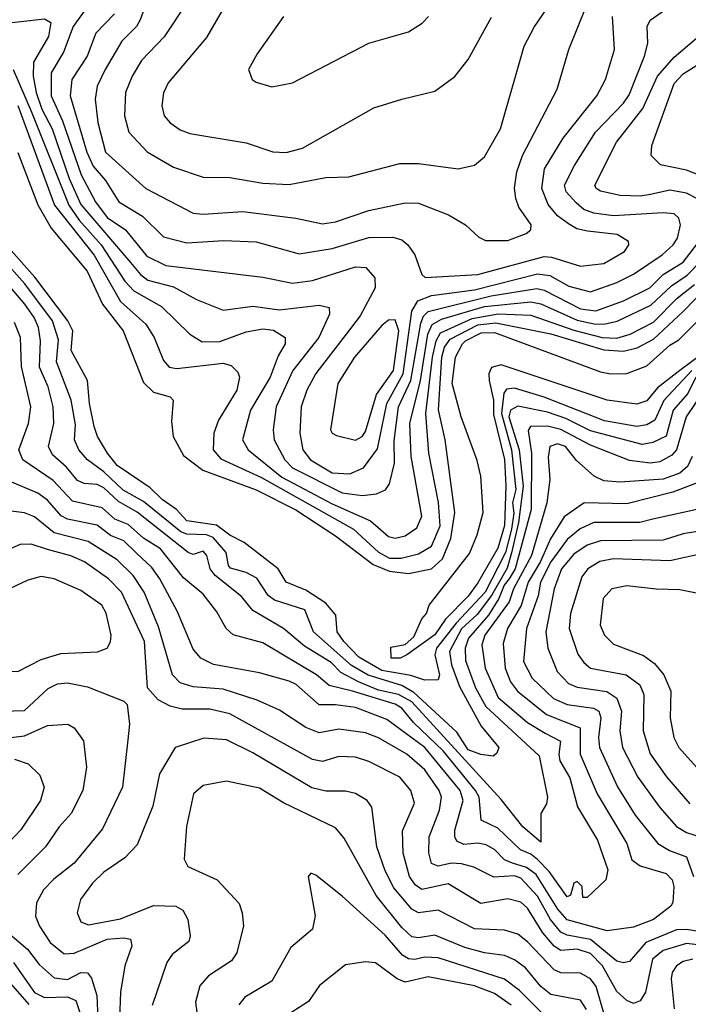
# Model space of a CAD drawing. Extents: x 1308313 to 1441400, y 959662 to 1036319.
# Tile 634 of 656: x 1388481 to 1390500, y 1013178 to 1016156. Entities that reach past the tile are written whole.
import ezdxf

# ---------------------------------------------------------------- set-up
doc = ezdxf.new("R2010")
doc.units = 0

msp = doc.modelspace()

# ---------------------------------------------------------------- linework, layer by layer
at = {"layer": '0CON10XD'}
for points in [[(1388988, 1016212), (1388916.5, 1016103.5), (1388848.1, 1016031.9), (1388820.3, 1015985), (1388800.5, 1015935), (1388796.9, 1015865), (1388810, 1015815), (1388865.9, 1015755.9), (1388945, 1015709.4), (1389035, 1015678.9), (1389115, 1015678.8), (1389215, 1015661.6), (1389295, 1015657), (1389405, 1015678.4), (1389475, 1015680.4), (1389629.1, 1015720.9), (1389685, 1015720.4), (1389805, 1015704.6), (1389855, 1015715.5), (1389885, 1015740.6), (1389932.9, 1015825), (1390004.8, 1016075.2), (1390035, 1016132.5), (1390124.8, 1016265.2)], [(1389121.5, 1016235), (1389045, 1016101.5), (1388928.8, 1015965), (1388915.3, 1015934.7), (1388909.6, 1015895), (1388917.1, 1015865), (1388935, 1015843.6), (1388965, 1015822.5), (1388995, 1015811.6), (1389165, 1015783.4), (1389245, 1015755.9), (1389285.7, 1015754.3), (1389335, 1015767.3), (1389550.8, 1015889.2), (1389634.7, 1015915.3), (1389735, 1015939.5), (1389795, 1015983.3), (1389835, 1016035.6), (1389906.3, 1016163.6)], [(1388685.3, 1016195), (1388641.9, 1016135), (1388613, 1016057), (1388575.8, 1015995), (1388575.4, 1015925), (1388610, 1015850), (1388666.1, 1015686.1), (1388709.3, 1015605), (1388745, 1015557), (1388799.8, 1015519.8), (1388865, 1015440.2), (1388922.5, 1015412.5), (1389215, 1015376.7), (1389305, 1015358.9), (1389365, 1015367.3), (1389495, 1015408.6), (1389526.3, 1015406.3), (1389553.6, 1015375), (1389554.8, 1015345), (1389509.5, 1015260.5), (1389466.8, 1015205), (1389375, 1015085.3), (1389348.4, 1015035), (1389331.3, 1014985), (1389326.5, 1014905), (1389336.2, 1014855), (1389358.6, 1014825), (1389425, 1014785.7), (1389478.1, 1014781.9), (1389519, 1014801), (1389561.7, 1014858.3), (1389589.5, 1014995), (1389639.1, 1015085), (1389665.5, 1015274.4), (1389683.8, 1015305), (1389725, 1015321.1), (1389855, 1015339.1), (1390045, 1015387.1), (1390081.7, 1015381.7), (1390139.7, 1015349.7), (1390205, 1015332.9), (1390285, 1015360.5), (1390335, 1015386.3), (1390421.8, 1015445), (1390454.8, 1015475), (1390467.5, 1015495), (1390477.1, 1015535), (1390471.8, 1015555), (1390458.3, 1015568.3), (1390425, 1015571.7), (1390275, 1015562.4), (1390215, 1015570.3), (1390185, 1015581.9), (1390161.6, 1015601.6), (1390131.2, 1015635), (1390126.4, 1015655), (1390156.6, 1015715), (1390219.8, 1015815), (1390305, 1015903.4), (1390321.7, 1015928.3), (1390368.1, 1016045), (1390378.5, 1016085), (1390376.5, 1016135), (1390385, 1016154.2), (1390435, 1016188.2)], [(1388860.5, 1016199.5), (1388844.8, 1016155.2), (1388833.1, 1016135), (1388789.5, 1016090.5), (1388738.5, 1016005), (1388714.3, 1015955), (1388709, 1015915), (1388716.9, 1015845), (1388740.2, 1015755), (1388861.2, 1015645), (1389005, 1015570.8), (1389035, 1015567.7), (1389155, 1015575.7), (1389315, 1015555.8), (1389395, 1015538.6), (1389435, 1015544.8), (1389535, 1015579), (1389645, 1015601.6), (1389685, 1015601.2), (1389775.7, 1015565), (1389827.5, 1015535), (1389867.8, 1015497.8), (1389888.2, 1015488.2), (1389955, 1015487.9), (1390010.9, 1015509.1), (1390025, 1015520), (1390025.4, 1015535), (1389989, 1015589), (1389979.2, 1015615), (1389975.8, 1015645.8), (1389982.2, 1015695), (1390000, 1015745), (1390104.7, 1015945), (1390140, 1016065), (1390192.4, 1016195)], [(1388766.9, 1016173.1), (1388710.5, 1016115), (1388684.8, 1016045), (1388637.6, 1015975), (1388633.3, 1015925), (1388683.8, 1015755), (1388702.8, 1015712.8), (1388739.7, 1015669.7), (1388780.2, 1015605), (1388851.7, 1015561.7), (1388915, 1015498.8), (1388985, 1015480.8), (1389097.4, 1015487.4), (1389195, 1015483.8), (1389325, 1015447.4), (1389425, 1015463.7), (1389535, 1015496.7), (1389607.7, 1015497.7), (1389635, 1015490), (1389652.7, 1015475), (1389674.1, 1015444.1), (1389695.6, 1015385), (1389705.5, 1015375.5), (1389865, 1015385.4), (1390065, 1015439), (1390087.5, 1015437.5), (1390175, 1015410.4), (1390245, 1015418), (1390307.5, 1015455), (1390321.2, 1015475), (1390319.5, 1015485), (1390285.8, 1015505.8), (1390195.8, 1015515.8), (1390163.6, 1015523.6), (1390138.1, 1015538.1), (1390105, 1015562.9), (1390076.9, 1015596.9), (1390058.3, 1015645), (1390065.7, 1015704.3), (1390122.3, 1015797.7), (1390224.1, 1015925), (1390250.7, 1015975), (1390277.5, 1016065), (1390271.7, 1016165)], [(1389277.1, 1016165), (1389197.9, 1016052.1), (1389172, 1016005), (1389183.3, 1015975), (1389195, 1015966.2), (1389242.7, 1015952.7), (1389305, 1015964.4), (1389535, 1016084.5), (1389655, 1016118.6), (1389696.2, 1016145), (1389716, 1016165)], [(1388411.8, 1016141.8), (1388555, 1016157.6), (1388575, 1016146.9), (1388567.8, 1016105), (1388522.5, 1016027.5), (1388520.8, 1015985), (1388529.8, 1015935), (1388547.1, 1015885), (1388578.6, 1015825), (1388629.6, 1015675), (1388665, 1015597), (1388815, 1015421.2), (1388845, 1015385.2), (1388868, 1015368), (1388945, 1015347.7), (1389015, 1015309.8), (1389095, 1015277.1), (1389185, 1015289), (1389265, 1015278.6), (1389385, 1015292.3), (1389415.7, 1015285), (1389416.6, 1015265), (1389384.3, 1015195), (1389305.5, 1015095), (1389255.2, 1014985), (1389246.5, 1014915), (1389249.2, 1014885), (1389281.5, 1014825), (1389305, 1014800.3), (1389455, 1014725.1), (1389515, 1014717.2), (1389558, 1014722), (1389585.6, 1014734.4), (1389597.5, 1014752.5), (1389612.7, 1014815), (1389611.8, 1014881.8), (1389624.5, 1014985), (1389662.5, 1015065), (1389692.1, 1015237.9), (1389700.5, 1015259.5), (1389715, 1015273), (1389905, 1015320.1), (1390043.2, 1015343.2), (1390065, 1015338), (1390175, 1015280.9), (1390221.1, 1015275), (1390305, 1015305.4), (1390384.8, 1015345), (1390425, 1015384.9), (1390485, 1015421.9), (1390548.5, 1015505)], [(1390526.6, 1015615), (1390495, 1015631.4), (1390445, 1015640), (1390386.5, 1015626.5), (1390355, 1015621.6), (1390295, 1015623.9), (1390235, 1015637.4), (1390221.8, 1015645), (1390218.4, 1015655), (1390283.8, 1015785), (1390363.3, 1015886.7), (1390407.2, 1015985), (1390458.1, 1016041.9), (1390525, 1016099.8)], [(1390565, 1015673.5), (1390495, 1015700.2), (1390416.3, 1015716.3), (1390387.9, 1015745), (1390390, 1015775), (1390457.9, 1015962.1), (1390485, 1015991.5), (1390545, 1016030.4)], [(1388461, 1016005), (1388515, 1015878.6), (1388628.7, 1015595), (1388659.7, 1015549.7), (1388727.1, 1015475), (1388798, 1015365), (1388825, 1015335.2), (1388908.5, 1015288.5), (1388994.4, 1015204.4), (1389031.9, 1015181.9), (1389085, 1015182.7), (1389165, 1015212.1), (1389215, 1015220.6), (1389247.1, 1015217.1), (1389282.9, 1015195), (1389282.1, 1015175), (1389261.3, 1015138.7), (1389237.5, 1015075), (1389178.1, 1014975), (1389153.8, 1014885), (1389171.2, 1014855), (1389272.6, 1014772.6), (1389425, 1014692), (1389540.5, 1014640.5), (1389595, 1014593.3), (1389615, 1014587.4), (1389645, 1014594.8), (1389680.5, 1014619.5), (1389695.2, 1014654.8), (1389663, 1014835), (1389659.2, 1014935), (1389691.3, 1015065), (1389713.6, 1015205), (1389726.5, 1015233.5), (1389755, 1015250), (1389885, 1015287.9), (1390025, 1015302.2), (1390055, 1015296), (1390165, 1015246.9), (1390216.3, 1015236.3), (1390245, 1015234.6), (1390285.9, 1015244.1), (1390387.5, 1015292.5), (1390449.6, 1015350.4), (1390497, 1015383), (1390576.9, 1015465)], [(1388475, 1015896.2), (1388586.1, 1015595), (1388705, 1015443.4), (1388785, 1015303), (1388861.4, 1015235), (1388886.6, 1015195), (1388915.2, 1015125.2), (1388932.5, 1015105), (1388955, 1015100.4), (1389095, 1015117.2), (1389119.5, 1015109.5), (1389139.3, 1015089.3), (1389144.6, 1015074.6), (1389136.5, 1015035), (1389081.1, 1014945), (1389066.9, 1014905), (1389065.2, 1014855), (1389088, 1014828), (1389210.8, 1014770.8), (1389489.4, 1014615), (1389565, 1014545.1), (1389597.3, 1014527.3), (1389633.1, 1014526.9), (1389685, 1014540.3), (1389725, 1014564.1), (1389750.9, 1014625), (1389745.8, 1014695.8), (1389717.1, 1014845), (1389707.6, 1014965), (1389727.2, 1015135), (1389739, 1015185), (1389751.5, 1015208.5), (1389848, 1015252), (1389926.5, 1015266.5), (1390025, 1015262.4), (1390155, 1015216.5), (1390240, 1015195), (1390285, 1015192.9), (1390325, 1015204.6), (1390395, 1015240.5), (1390466.9, 1015313.1), (1390518.8, 1015355)], [(1388475, 1015754.3), (1388535, 1015596), (1388575.3, 1015525.3), (1388684.5, 1015395), (1388730.7, 1015295), (1388792.7, 1015215), (1388855, 1015058.2), (1388885, 1015029.7), (1388935.4, 1015015.4), (1388944.2, 1015005), (1388938.9, 1014941.1), (1388944.3, 1014895.7), (1388975, 1014838.2), (1389033.4, 1014793.4), (1389195, 1014734), (1389315, 1014673.6), (1389434.7, 1014595), (1389548.5, 1014508.5), (1389598.1, 1014488.1), (1389655, 1014480.7), (1389725, 1014495.2), (1389758.1, 1014525), (1389783.3, 1014586.7), (1389794.9, 1014665), (1389766.2, 1014885), (1389746, 1014976), (1389755.8, 1015135), (1389764.4, 1015165.6), (1389780.7, 1015189.3), (1389865, 1015232.8), (1389918.7, 1015238.7), (1390085, 1015205.3), (1390245, 1015157), (1390305, 1015152.9), (1390346.2, 1015163.8), (1390395, 1015189.6), (1390486.1, 1015273.9), (1390690.6, 1015485)], [(1390510.8, 1015095), (1390426.3, 1015003.6), (1390399, 1014945), (1390375, 1014930.7), (1390345, 1014925.7), (1390247.5, 1014942.5), (1390065, 1015014), (1389975, 1015041.1), (1389951.3, 1015038.7), (1389943.7, 1015026.3), (1389936, 1014965), (1389966.8, 1014855), (1389979, 1014735), (1389969.1, 1014695), (1389973.1, 1014663.1), (1389966.5, 1014615), (1389948.6, 1014545), (1389925, 1014499.1), (1389886.4, 1014425), (1389799.6, 1014330.4), (1389740.1, 1014255), (1389735.1, 1014235), (1389748.5, 1014175), (1389745, 1014160), (1389705, 1014158), (1389662.3, 1014172.3), (1389575, 1014187.7), (1389505, 1014227.9), (1389460.2, 1014275), (1389439.2, 1014305), (1389435.9, 1014355), (1389405, 1014391.7), (1389345, 1014430.8), (1389285.3, 1014455), (1389261.8, 1014495), (1389158.2, 1014575), (1389115, 1014596.8), (1389075, 1014626.8), (1388985, 1014640.6), (1388954.3, 1014674.3), (1388910.7, 1014705), (1388875, 1014740.1), (1388775, 1014807.4), (1388746.2, 1014845), (1388715.4, 1014895), (1388705.8, 1014925), (1388691.2, 1014995), (1388685.2, 1015065), (1388635.8, 1015155), (1388640.8, 1015215), (1388626, 1015245), (1388526.6, 1015376.6), (1388446.5, 1015466.5)], [(1390523.6, 1015075), (1390498.8, 1015025), (1390455.2, 1014974.8), (1390433.4, 1014896.6), (1390393, 1014877), (1390361.1, 1014871.1), (1390205, 1014912.1), (1390130.1, 1014950.1), (1390075, 1014969.1), (1389985, 1014987.2), (1389963.8, 1014975), (1389958.7, 1014955), (1389989.3, 1014855), (1390001.2, 1014745), (1389987.9, 1014635), (1389966.7, 1014543.3), (1389953.2, 1014496.8), (1389905.9, 1014414.1), (1389862.8, 1014357.2), (1389815, 1014313.9), (1389779.3, 1014245), (1389784.7, 1014205), (1389809.4, 1014139.4), (1389875, 1014019.7), (1389927.9, 1013955), (1389922.4, 1013937.6), (1389911.1, 1013928.9), (1389874.2, 1013934.1), (1389835, 1013947.4), (1389801.1, 1014001.1), (1389671.6, 1014121.6), (1389635, 1014142.4), (1389533.6, 1014173.6), (1389482.8, 1014202.8), (1389368.6, 1014305), (1389341.5, 1014371.5), (1389249.9, 1014399.9), (1389231.4, 1014415), (1389196.7, 1014466.7), (1389165, 1014483.8), (1389117.5, 1014497.5), (1389111.2, 1014505), (1389104.1, 1014545), (1389065, 1014590.1), (1389045, 1014598), (1388985, 1014600.4), (1388967, 1014607), (1388855, 1014699.1), (1388793.1, 1014733), (1388735, 1014788.9), (1388685.7, 1014825), (1388659, 1014855), (1388646.5, 1014885), (1388649.2, 1014930.8), (1388635.5, 1015005.5), (1388591.2, 1015121.2), (1388598, 1015188), (1388579.2, 1015245), (1388496.5, 1015356.5), (1388425, 1015437.2)], [(1390545, 1015147.6), (1390475.4, 1015094.6), (1390407.8, 1015042.2), (1390375, 1015003.4), (1390345, 1014993.2), (1390255, 1015005.3), (1389935, 1015112.4), (1389906.2, 1015103.8), (1389898.3, 1015085), (1389898.9, 1015065), (1389911.5, 1015005), (1389911.7, 1014961.7), (1389945, 1014825.8), (1389949.5, 1014745), (1389945, 1014626), (1389925, 1014557.8), (1389865, 1014452.9), (1389835, 1014412.4), (1389766.7, 1014343.3), (1389735, 1014295.7), (1389650, 1014235), (1389630, 1014225), (1389602.5, 1014225), (1389601.7, 1014258.3), (1389645, 1014266.7), (1389670.8, 1014289.2), (1389695, 1014343.8), (1389710, 1014360), (1389717.8, 1014385), (1389839, 1014541), (1389862.5, 1014597.5), (1389880.8, 1014665), (1389873.6, 1014775), (1389863.1, 1014823.1), (1389814, 1014955), (1389787.4, 1015055), (1389797.2, 1015135), (1389818.5, 1015175), (1389827.4, 1015185), (1389875, 1015208.4), (1389915, 1015209.8), (1390235, 1015090.7), (1390265, 1015084.6), (1390315, 1015085.7), (1390375, 1015108.7), (1390445, 1015171), (1390472.2, 1015187.8), (1390675, 1015391.1)], [(1389959.5, 1014465), (1389943.8, 1014446.2), (1389928, 1014405), (1389897.2, 1014355), (1389836.9, 1014285), (1389826.2, 1014255), (1389827.7, 1014217.7), (1389857.5, 1014135), (1389889.2, 1014079.2), (1390050, 1013930), (1390075.3, 1013805), (1390072.3, 1013785), (1390055.4, 1013755), (1390055, 1013668.6), (1390000.2, 1013715), (1389935, 1013797.9), (1389665, 1014093.1), (1389625, 1014114.9), (1389565, 1014128.3), (1389503.7, 1014153.7), (1389451.2, 1014181.2), (1389421.6, 1014211.6), (1389341.4, 1014261.4), (1389277.5, 1014315), (1389185, 1014369.5), (1389151.1, 1014411.1), (1389070.7, 1014475), (1389056, 1014495), (1389046.1, 1014535), (1389035, 1014548.2), (1389005, 1014538.6), (1388989.6, 1014545), (1388835, 1014666.7), (1388778.7, 1014698.7), (1388735, 1014740.3), (1388715, 1014750.3), (1388675, 1014753.3), (1388655, 1014762.6), (1388622.2, 1014802.2), (1388579.8, 1014839.8), (1388567.4, 1014865), (1388584.1, 1014935), (1388582, 1014985), (1388566.1, 1015045), (1388540.4, 1015105), (1388543.5, 1015185), (1388536.9, 1015225), (1388524.3, 1015255), (1388496.5, 1015295), (1388435, 1015368.3)], [(1389495, 1014884.1), (1389514.8, 1014895.2), (1389525, 1014910), (1389558, 1015022), (1389609.7, 1015095), (1389625.8, 1015215), (1389615, 1015248.5), (1389595, 1015247.1), (1389575, 1015230.4), (1389492.4, 1015135), (1389442, 1015055), (1389420, 1014915), (1389424.4, 1014905), (1389437.8, 1014897.8), (1389495, 1014884.1)], [(1390512.1, 1014835), (1390497.7, 1014805), (1390475.2, 1014784.8), (1390425, 1014766), (1390295, 1014756.9), (1390245, 1014761.3), (1390215.7, 1014775.7), (1390162.8, 1014822.8), (1390129.7, 1014865), (1390105, 1014872.7), (1390081.9, 1014865), (1390077, 1014833), (1390082.2, 1014765), (1390072.9, 1014695), (1390027, 1014535), (1389972.5, 1014435), (1389959.2, 1014395), (1389885.8, 1014295), (1389877.1, 1014265), (1389886.9, 1014195), (1389925.7, 1014105.7), (1390015, 1014030.6), (1390067.9, 1013997.9), (1390114.4, 1013974.4), (1390109.1, 1013935), (1390112.5, 1013915), (1390142.7, 1013862.7), (1390165.7, 1013775.7), (1390226.3, 1013675), (1390257.1, 1013585), (1390251.5, 1013555), (1390195, 1013501.4), (1390181.7, 1013501.7), (1390179.4, 1013535), (1390165, 1013550), (1390155, 1013544.3), (1390145, 1013508.8), (1390135, 1013503.8), (1390080.2, 1013580.2), (1390045, 1013616.6), (1390025, 1013632.4), (1389993.5, 1013645), (1389925, 1013711.4), (1389874.9, 1013734.9), (1389868.2, 1013805), (1389857.6, 1013825), (1389759.5, 1013945), (1389670, 1014030), (1389635, 1014074), (1389615, 1014085.5), (1389485.9, 1014125), (1389415, 1014142.3), (1389376.9, 1014175), (1389215, 1014271), (1389125, 1014295.4), (1389104.4, 1014314.4), (1389076.3, 1014365), (1389035, 1014418.2), (1388975, 1014467.6), (1388906.1, 1014556.1), (1388855, 1014587.8), (1388808.7, 1014628.7), (1388768.3, 1014645), (1388729.5, 1014679.5), (1388639.6, 1014699.6), (1388581.9, 1014761.9), (1388489.7, 1014825), (1388477.6, 1014855), (1388507.2, 1014935), (1388513.7, 1014985), (1388486.4, 1015106.4), (1388482.6, 1015195), (1388465, 1015240)], [(1390581.3, 1015085), (1390493.8, 1014955), (1390465, 1014854.8), (1390451, 1014839), (1390415, 1014818.2), (1390385, 1014814.9), (1390322.8, 1014822.8), (1390205, 1014868.6), (1390115, 1014916.5), (1390075, 1014926), (1390023.3, 1014925), (1390016.5, 1014913.5), (1390027, 1014845), (1390025.3, 1014675), (1389977.7, 1014495), (1389959.5, 1014465)], [(1389969.5, 1013605), (1389945, 1013614.8), (1389916.2, 1013645), (1389890.2, 1013660.2), (1389865, 1013665.2), (1389821.9, 1013661.9), (1389801.5, 1013671.5), (1389794.8, 1013685), (1389795.2, 1013705.2), (1389820.3, 1013795), (1389811.4, 1013825), (1389704.3, 1013955), (1389590, 1014040), (1389495, 1014075.7), (1389435, 1014084.2), (1389385, 1014083.5), (1389315.3, 1014145), (1389295, 1014155.5), (1389205, 1014180.9), (1389066.1, 1014206.1), (1389027.7, 1014225), (1389005, 1014252.2), (1388957.6, 1014365), (1388903.4, 1014465), (1388879.3, 1014499.3), (1388832.9, 1014542.9), (1388795, 1014579.7), (1388755, 1014595.9), (1388715, 1014627.5), (1388625.3, 1014645.3), (1388605.3, 1014655), (1388565, 1014703.2), (1388535, 1014723.8), (1388445, 1014762.6)], [(1390535, 1014758.4), (1390453.3, 1014726.6), (1390315, 1014692), (1390185.5, 1014694.5), (1390125, 1014652.5), (1390083.9, 1014586.1), (1390053.2, 1014515), (1390016.8, 1014455), (1389995.7, 1014384.3), (1389954.3, 1014315), (1389940.9, 1014269.1), (1389947.2, 1014195), (1389963.5, 1014153.5), (1389984.8, 1014125), (1390072.2, 1014055), (1390174.2, 1014014.2), (1390173.8, 1013935), (1390224.9, 1013814.9), (1390315.1, 1013665.1), (1390329.5, 1013615), (1390355, 1013596.8), (1390433.6, 1013573.6), (1390451.9, 1013555), (1390456.7, 1013535), (1390453.3, 1013486.7), (1390447.5, 1013475), (1390395.5, 1013435), (1390335, 1013411.6), (1390255, 1013400.2), (1390135, 1013433.7), (1390106.1, 1013466.1), (1390040.5, 1013570.5), (1390011.8, 1013591.8), (1389969.5, 1013605)], [(1390535, 1014676.6), (1390393.5, 1014645)], [(1390585, 1013389.8), (1390495, 1013404.7), (1390465, 1013403.8), (1390372.7, 1013365), (1390322.5, 1013307.5), (1390305, 1013303.4), (1390285, 1013309), (1390205, 1013374.1), (1390135, 1013387.2), (1390115, 1013396.9), (1390083.7, 1013435), (1390045, 1013505.4), (1389995, 1013560), (1389975, 1013566.4), (1389912.6, 1013562.6), (1389852.8, 1013592.8), (1389815, 1013603.4), (1389784.6, 1013605.3), (1389745, 1013596.5), (1389725, 1013604.6), (1389716.7, 1013636.7), (1389718.1, 1013685), (1389748.8, 1013765), (1389754.8, 1013805), (1389747.7, 1013825), (1389705, 1013887.8), (1389649.7, 1013935), (1389565, 1013983.8), (1389525, 1013999.4), (1389445, 1014010.2), (1389385, 1013999.3), (1389345, 1014015.7), (1389265, 1014068.1), (1389198.2, 1014098.2), (1389095, 1014130.8), (1389005, 1014138.8), (1388965, 1014150.2), (1388941.9, 1014175), (1388899.7, 1014319.7), (1388856.8, 1014425), (1388823, 1014475), (1388775, 1014522.6), (1388687.5, 1014577.5), (1388584.4, 1014604.4), (1388525, 1014651.9), (1388495, 1014664.8), (1388455, 1014669.5)], [(1390393.5, 1014645), (1390354.3, 1014635.7), (1390215, 1014635.1), (1390173.7, 1014616.3), (1390135, 1014583.4), (1390085, 1014516.5), (1390053.5, 1014455), (1390046.5, 1014413.5), (1390012.1, 1014315), (1390003.1, 1014215), (1390028.9, 1014165), (1390093, 1014103), (1390134.5, 1014084.5), (1390213.9, 1014073.9), (1390230, 1014065), (1390236.5, 1014045), (1390229.1, 1013985), (1390232.6, 1013955), (1390286.4, 1013836.4), (1390340.2, 1013750.2), (1390408.2, 1013665), (1390443.8, 1013643.8), (1390495, 1013624.3), (1390515.9, 1013565)], [(1390609, 1014621), (1390485, 1014600.5), (1390425, 1014581.9), (1390235, 1014579.7), (1390195, 1014566.9), (1390155, 1014539), (1390117.8, 1014495), (1390094.9, 1014435), (1390070.2, 1014305), (1390076.3, 1014255), (1390104, 1014185), (1390138.8, 1014148.8), (1390165, 1014137.2), (1390254.2, 1014124.2), (1390284.2, 1014104.2), (1390298.3, 1014065), (1390293.5, 1014005), (1390301.6, 1013955), (1390348.1, 1013865), (1390415, 1013773.1), (1390465, 1013716.3), (1390495, 1013697.8), (1390542.4, 1013682.4)], [(1390656.7, 1013343.3), (1390495, 1013362), (1390425, 1013340.9), (1390392, 1013315), (1390371.3, 1013215), (1390355, 1013189.1), (1390335, 1013181.2), (1390315, 1013190), (1390285, 1013217.6), (1390240.9, 1013295), (1390205, 1013332), (1390165, 1013344.9), (1390115, 1013341.1), (1390095, 1013354.2), (1390060.9, 1013395), (1390015, 1013468.8), (1389995, 1013487.5), (1389955, 1013497.5), (1389873.3, 1013483.3), (1389775, 1013543), (1389695, 1013526), (1389675, 1013539.8), (1389658.3, 1013565), (1389638.9, 1013635), (1389637.4, 1013702.6), (1389673.6, 1013786.4), (1389662.5, 1013825), (1389629.3, 1013865), (1389535, 1013912.3), (1389495, 1013925.2), (1389445, 1013927.6), (1389395, 1013913), (1389365, 1013918.4), (1389115, 1014056.3), (1389055, 1014070.5), (1388971, 1014071), (1388935, 1014080), (1388898.7, 1014098.6), (1388866.5, 1014135), (1388857.6, 1014275), (1388787.9, 1014425), (1388749.2, 1014465), (1388676.3, 1014516.3), (1388635, 1014534.4), (1388565, 1014553.2), (1388515, 1014569.3), (1388481.5, 1014568.5), (1388450, 1014555)], [(1390555, 1014543.2), (1390445, 1014519.6), (1390275, 1014525.5), (1390232.8, 1014517.2), (1390196.6, 1014495), (1390179.1, 1014470.9), (1390145, 1014360), (1390141, 1014315), (1390167.2, 1014237.2), (1390185, 1014211.6), (1390205.2, 1014195.2), (1390313.3, 1014175), (1390354.1, 1014144.1), (1390365.7, 1014115), (1390363.9, 1014005), (1390385.4, 1013935.4), (1390435, 1013865.8), (1390505, 1013784.2)], [(1388475, 1014184.7), (1388545, 1014220.7), (1388605, 1014238.8), (1388716, 1014244), (1388744.3, 1014255), (1388755.3, 1014274.7), (1388756.7, 1014295), (1388741.4, 1014361.4), (1388728.6, 1014385), (1388665, 1014429.8), (1388585, 1014464.7), (1388545, 1014472), (1388505, 1014461.2), (1388395, 1014409.2), (1388307.6, 1014382.4), (1388257.1, 1014355), (1388244.6, 1014325.4), (1388252.5, 1014285), (1388273.1, 1014245), (1388305, 1014216.5), (1388345, 1014196.8), (1388385, 1014186), (1388475, 1014184.7)], [(1390535, 1014419.3), (1390475, 1014431.4), (1390403.5, 1014433.5), (1390315, 1014443.4), (1390269.4, 1014435), (1390243.2, 1014405), (1390234.7, 1014325), (1390247.7, 1014295), (1390275, 1014266.9), (1390365, 1014233.4), (1390398.4, 1014208.4), (1390426.2, 1014175), (1390448.1, 1014125), (1390445.7, 1014045), (1390456.4, 1013985), (1390472.4, 1013955), (1390579.6, 1013835)], [(1388395, 1014063.6), (1388495, 1014067.1), (1388566.7, 1014133.3), (1388595, 1014147.7), (1388625, 1014150.6), (1388685, 1014138.4), (1388795.3, 1014095.3), (1388805.4, 1014085.4), (1388812.3, 1014025), (1388807.7, 1013977.7)], [(1388335, 1013971.3), (1388495, 1013990), (1388565, 1014021.6), (1388625.8, 1014025.8), (1388645, 1014014.4), (1388672.9, 1013975), (1388682.2, 1013895), (1388671.4, 1013825), (1388636.4, 1013755), (1388600, 1013715), (1388558.7, 1013655), (1388475, 1013571.1)], [(1388807.7, 1013977.7), (1388790.6, 1013835), (1388730.7, 1013709.3), (1388644.7, 1013605), (1388583.2, 1013556.8), (1388552.9, 1013525), (1388531.3, 1013485), (1388528.2, 1013445), (1388540, 1013415), (1388572.9, 1013365), (1388615, 1013331.5), (1388645, 1013333.4), (1388745, 1013375.1), (1388795, 1013379.8), (1388815.7, 1013375), (1388819.2, 1013355), (1388798.6, 1013295), (1388785.2, 1013215), (1388781.8, 1013135)], [(1390245, 1013151.8), (1390222.4, 1013232.4), (1390205, 1013255.7), (1390175, 1013272.9), (1390115, 1013273.2), (1390095, 1013282.2), (1390015, 1013367.8), (1389985, 1013391), (1389945, 1013402.6), (1389855, 1013406.2), (1389745, 1013463.5), (1389685, 1013454.8), (1389665, 1013466.4), (1389610.5, 1013530.5), (1389585, 1013581.8), (1389559.3, 1013655), (1389544.6, 1013775), (1389530, 1013795), (1389495, 1013816), (1389465, 1013822.8), (1389405, 1013822.5), (1389362.8, 1013832.8), (1389185, 1013938.3), (1389105, 1013978.3), (1389036.7, 1013983.3), (1388950.6, 1013955), (1388902.9, 1013875), (1388882.4, 1013777.6), (1388835, 1013660.6), (1388798.5, 1013621.5), (1388735, 1013578.1), (1388700.6, 1013545), (1388664.6, 1013495), (1388654.6, 1013455), (1388665, 1013427.8), (1388688.5, 1013418.5), (1388785, 1013437.1), (1388885, 1013477.6), (1388952, 1013475), (1388973.3, 1013463.2), (1388988.5, 1013435), (1388995.5, 1013385), (1388991.9, 1013368.1), (1388941.2, 1013328.8), (1388925.2, 1013304.8), (1388880.8, 1013175)], [(1388465, 1013920), (1388505.9, 1013905.9), (1388541.6, 1013871.6), (1388554.7, 1013835), (1388543.2, 1013795), (1388484.2, 1013705.8), (1388375, 1013591.8)], [(1390193.3, 1013163.2), (1390175, 1013190.7), (1390085, 1013207.7), (1390055, 1013232.3), (1390008.5, 1013288.5), (1389975, 1013313.2), (1389945, 1013325.9), (1389885, 1013334.5), (1389825, 1013350), (1389735, 1013387.6), (1389685, 1013379.7), (1389665, 1013382.5), (1389635, 1013410.8), (1389557.2, 1013507.2), (1389461.2, 1013681.2), (1389435, 1013712.2), (1389278, 1013788), (1389205, 1013832.2), (1389105, 1013852.9), (1389035, 1013840.4), (1389005.5, 1013815), (1388984.1, 1013715.9), (1388977.5, 1013617.5), (1388988, 1013595), (1389076.7, 1013555), (1389143.3, 1013483.3), (1389152.9, 1013455), (1389156.2, 1013416.2), (1389136.2, 1013333.8), (1389120.2, 1013309.8), (1389050.9, 1013265), (1389025, 1013234.4), (1389011.8, 1013185), (1389015.3, 1013155)], [(1390065, 1013145.6), (1389990.3, 1013220.3), (1389945, 1013254.8), (1389745, 1013319), (1389705, 1013321.2), (1389673.9, 1013313.9), (1389655, 1013315.8), (1389637.2, 1013327.2), (1389585, 1013387.6), (1389455, 1013505.6), (1389375, 1013569.2), (1389360, 1013575), (1389352, 1013565), (1389373.6, 1013446.4), (1389365, 1013405.8), (1389299.7, 1013350.3), (1389242, 1013248), (1389160.4, 1013199.6), (1389142.7, 1013177.3)], [(1388445.1, 1013395.1), (1388504.4, 1013345), (1388539.1, 1013299.1), (1388585, 1013258.2), (1388625, 1013253.9), (1388665, 1013274.4), (1388685, 1013274.1), (1388697.7, 1013257.7), (1388713.5, 1013205), (1388716.6, 1013135)], [(1388395, 1013306), (1388508.2, 1013178.2)], [(1389965, 1013176.1), (1389915, 1013210.9), (1389854.7, 1013234.7), (1389715, 1013261.6), (1389645, 1013245.2), (1389621.2, 1013255), (1389555, 1013303.9), (1389525, 1013307.1), (1389465, 1013297.5), (1389386.5, 1013235), (1389352.7, 1013187.3), (1389271.8, 1013135)], [(1390514.6, 1013315.4), (1390485, 1013307.9), (1390464.7, 1013295), (1390452, 1013275), (1390449.1, 1013255), (1390457.8, 1013165)], [(1388461.5, 1013305), (1388525, 1013214.5), (1388555, 1013199), (1388625, 1013201.2), (1388649.7, 1013189.7), (1388675.4, 1013115)]]:
    msp.add_lwpolyline(points, dxfattribs=at)

doc.saveas('drawing.dxf')
